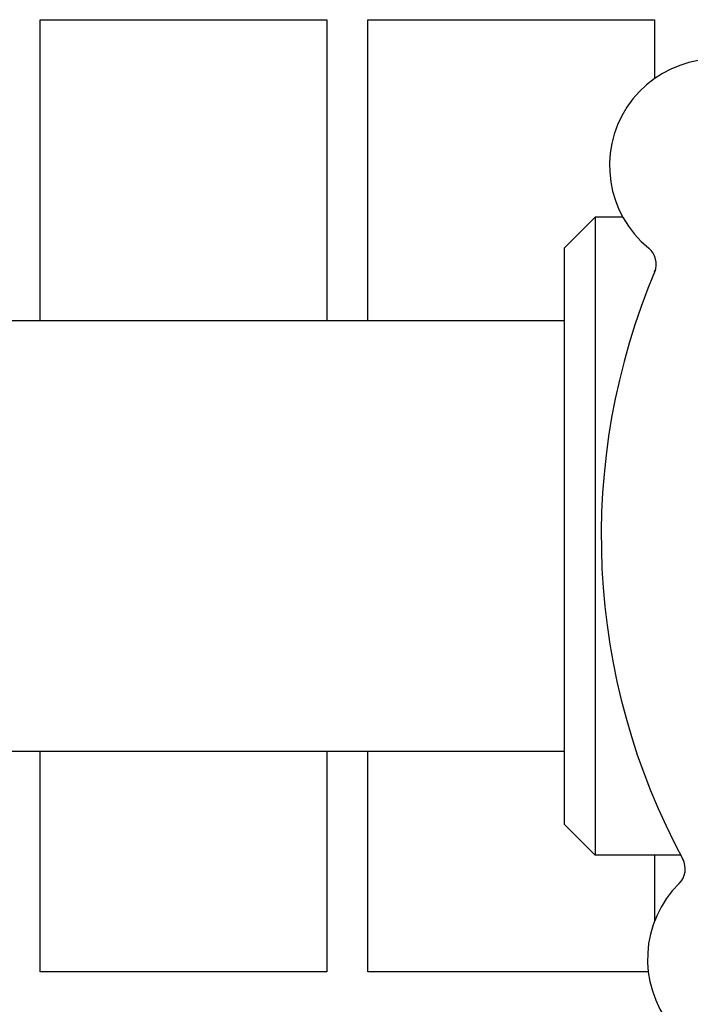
# Model space of a CAD drawing. Header units: inches. Extents: x 18 to 846, y -44 to 561.
# Tile 619 of 642: x 547.01 to 549.06, y 451.63 to 454.63. Entities that reach past the tile are written whole.
import ezdxf

# ---------------------------------------------------------------- set-up
doc = ezdxf.new("R2010")
doc.units = ezdxf.units.IN
doc.header["$LTSCALE"] = 24
doc.header["$MEASUREMENT"] = 0
doc.layers.add('Visible (ANSI)', color=7, linetype='Continuous', lineweight=30)

msp = doc.modelspace()

# ---------------------------------------------------------------- linework, layer by layer
at = {"layer": 'Visible (ANSI)'}
for p, q in [((547.07093, 453.7138), (547.07093, 454.63255)), ((547.07093, 454.63255), (547.94593, 454.63255)), ((547.94593, 454.63255), (547.94593, 453.7138)), ((548.07093, 453.7138), (548.07093, 454.63255)), ((548.07093, 454.63255), (548.94593, 454.63255)), ((548.94593, 454.63255), (548.94593, 454.45261)), ((548.67097, 453.9363), (548.76472, 454.03005)), ((548.76472, 454.03005), (548.76472, 452.08255)), ((548.84942, 454.03005), (548.76472, 454.03005)), ((548.67097, 452.1763), (548.67097, 453.9363)), ((548.67097, 453.7138), (546.92097, 453.7138)), ((548.67097, 452.3988), (546.92097, 452.3988)), ((547.07093, 451.7263), (547.07093, 452.3988)), ((547.94593, 452.3988), (547.94593, 451.7263)), ((548.07093, 451.7263), (548.07093, 452.3988)), ((548.67097, 452.1763), (548.76472, 452.08255)), ((549.02614, 452.08255), (548.76472, 452.08255)), ((548.94593, 452.08255), (548.94593, 451.88092)), ((547.94593, 451.7263), (547.07093, 451.7263)), ((548.92715, 451.7263), (548.07093, 451.7263))]:
    msp.add_line(p, q, dxfattribs=at)
for centre, radius, start, end in [((549.13379, 454.1874), 0.325, 62.66113, 230.82247), ((548.88899, 453.88702), 0.0625, 337.1302, 50.82247), ((550.85847, 453.0563), 2.075, 156.99965, 208.48395), ((548.97739, 452.04118), 0.0625, 314.66113, 28.3534), ((549.24977, 451.76557), 0.325, 134.66113, 302.82247)]:
    msp.add_arc(centre, radius, start, end, dxfattribs=at)

doc.saveas('drawing.dxf')
